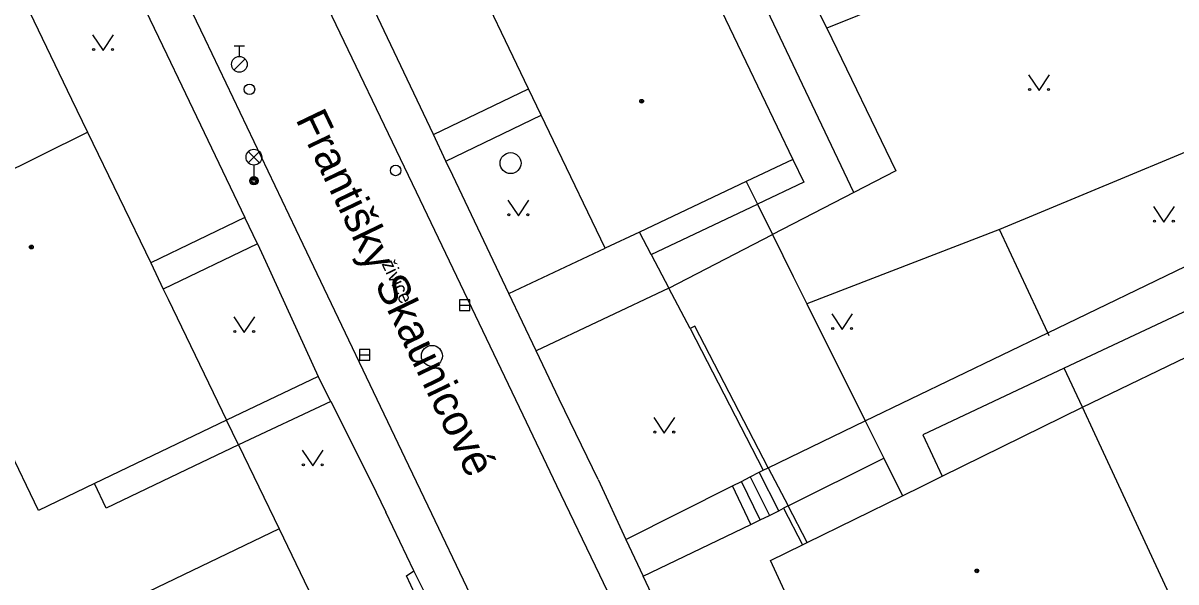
# Model space of a CAD drawing. Extents: x -595546 to -593986, y -1160845 to -1159202.
# Drawn here: x -595488.4 to -595433.4, y -1159921.8 to -1159895.1 of the extents above; entities that cross this region are included whole.
import ezdxf

# ---------------------------------------------------------------- set-up
doc = ezdxf.new("R2010")
doc.units = 0
for name, color, linetype in [('DOP - kresba z DSPS bez souradnic', 7, 'Continuous'), ('DOP - rozhrani ploch obecne', 7, 'Continuous'), ('Level 27', 7, 'Continuous'), ('Level 28', 7, 'Continuous'), ('Level 33', 7, 'Continuous'), ('Level 36', 7, 'Continuous'), ('Level 39', 7, 'Continuous'), ('Nazvy ulic', 7, 'Continuous'), ('TM - budovy zdene_ betonove - VP', 7, 'Continuous'), ('TM - chodniky - VP', 7, 'Continuous'), ('TM - komunikace - VP', 7, 'Continuous'), ('TM - letecke snimky - pomocna linie', 7, 'Continuous'), ('TM - plot drateny_ kovovy - VP', 7, 'Continuous'), ('TM - plot dreveny - VP', 7, 'Continuous'), ('TM - podezdivka plotu - VP', 7, 'Continuous'), ('TM - pomocna konstrukcni linie', 7, 'Continuous'), ('TM - popis povrchu', 7, 'Continuous'), ('TM - rozhrani mezi zpev. plochami mezi sebou - VP', 7, 'Continuous'), ('TM - rozhrani ploch obecne - VP', 7, 'Continuous'), ('TM - schody - VP', 7, 'Continuous'), ('TM - vjezd na pozemek', 7, 'Continuous')]:
    doc.layers.add(name, color=color, linetype=linetype)

msp = doc.modelspace()

# ---------------------------------------------------------------- linework, layer by layer
at = {"layer": 'DOP - kresba z DSPS bez souradnic'}
for points in [[(-595448.77, -1159903.21), (-595456.4, -1159887.15)], [(-595451.68, -1159901.63), (-595451.16, -1159902.71)], [(-595451.16, -1159902.71), (-595453.37, -1159903.76)]]:
    msp.add_lwpolyline(points, dxfattribs=at)
at = {"layer": 'DOP - rozhrani ploch obecne'}
for points in [[(-595454.62, -1159886.3), (-595450.06, -1159895.37)], [(-595439.74, -1159891.22), (-595450.06, -1159895.37)], [(-595450.06, -1159895.37), (-595446.77, -1159902.18)], [(-595427.54, -1159899.03), (-595441.82, -1159904.98)], [(-595446.77, -1159902.18), (-595448.77, -1159903.21)], [(-595448.77, -1159903.21), (-595452.65, -1159905.22)], [(-595441.82, -1159904.98), (-595451.01, -1159908.51)], [(-595439.53, -1159909.9), (-595441.82, -1159904.98)], [(-595439.46, -1159910.05), (-595439.53, -1159909.9)], [(-595437.87, -1159913.45), (-595438.74, -1159911.59)], [(-595476.18, -1159919.24), (-595493.21, -1159927.42)]]:
    msp.add_lwpolyline(points, dxfattribs=at)
at = {"layer": 'Level 27'}
for p, q in [((-595467.58, -1159908.58), (-595467.08, -1159908.58)), ((-595472.35, -1159910.95), (-595471.85, -1159910.95))]:
    msp.add_line(p, q, dxfattribs=at)
for points in [[(-595467.58, -1159908.83), (-595467.08, -1159908.83), (-595467.08, -1159908.33), (-595467.58, -1159908.33)], [(-595472.35, -1159911.2), (-595471.85, -1159911.2), (-595471.85, -1159910.7), (-595472.35, -1159910.7)]]:
    msp.add_lwpolyline(points, close=True, dxfattribs=at)
for centre in [(-595465.14, -1159901.81), (-595468.89, -1159911)]:
    msp.add_circle(centre, 0.5, dxfattribs=at)
at = {"layer": 'Level 28'}
for p, q in [((-595478.32, -1159896.225), (-595477.82, -1159896.225)), ((-595478.07, -1159896.725), (-595478.07, -1159896.225)), ((-595478.328, -1159897.372), (-595477.798, -1159896.842))]:
    msp.add_line(p, q, dxfattribs=at)
for centre, radius in [((-595478.07, -1159897.1), 0.375), ((-595477.59, -1159898.29), 0.25), ((-595470.62, -1159902.16), 0.25)]:
    msp.add_circle(centre, radius, dxfattribs=at)
at = {"layer": 'Level 33'}
for p, q in [((-595477.645, -1159901.79), (-595477.115, -1159901.26)), ((-595477.645, -1159901.26), (-595477.115, -1159901.79)), ((-595477.38, -1159901.9), (-595477.38, -1159902.65))]:
    msp.add_line(p, q, dxfattribs=at)
for centre, radius in [((-595477.38, -1159901.525), 0.375), ((-595477.38, -1159902.65), 0.2), ((-595477.38, -1159902.65), 0.145), ((-595477.38, -1159902.65), 0.0876)]:
    msp.add_circle(centre, radius, dxfattribs=at)
at = {"layer": 'Level 36'}
for points in [[(-595485.07, -1159895.69), (-595484.57, -1159896.44), (-595484.07, -1159895.69)], [(-595440.44, -1159897.6), (-595439.94, -1159898.35), (-595439.44, -1159897.6)], [(-595465.27, -1159903.57), (-595464.77, -1159904.32), (-595464.27, -1159903.57)], [(-595434.49, -1159903.88), (-595433.99, -1159904.63), (-595433.49, -1159903.88)], [(-595478.34, -1159909.14), (-595477.84, -1159909.89), (-595477.34, -1159909.14)], [(-595449.83, -1159908.99), (-595449.33, -1159909.74), (-595448.83, -1159908.99)], [(-595458.31, -1159913.93), (-595457.81, -1159914.68), (-595457.31, -1159913.93)], [(-595475.07, -1159915.49), (-595474.57, -1159916.24), (-595474.07, -1159915.49)]]:
    msp.add_lwpolyline(points, dxfattribs=at)
for centre in [(-595485.02, -1159896.39), (-595484.121, -1159896.39), (-595440.39, -1159898.3), (-595439.491, -1159898.3), (-595465.22, -1159904.27), (-595464.321, -1159904.27), (-595434.44, -1159904.58), (-595433.541, -1159904.58), (-595478.29, -1159909.84), (-595477.391, -1159909.84), (-595449.78, -1159909.69), (-595448.881, -1159909.69), (-595458.26, -1159914.63), (-595457.361, -1159914.63), (-595475.02, -1159916.19), (-595474.121, -1159916.19)]:
    msp.add_circle(centre, 0.05, dxfattribs=at)
at = {"layer": 'Level 39'}
for centre, radius in [((-595458.89, -1159898.86), 0.09), ((-595458.89, -1159898.86), 0.0398), ((-595487.99, -1159905.81), 0.09), ((-595487.99, -1159905.81), 0.0398), ((-595442.91, -1159921.25), 0.09), ((-595442.91, -1159921.25), 0.0398)]:
    msp.add_circle(centre, radius, dxfattribs=at)
at = {"layer": 'TM - budovy zdene_ betonove - VP'}
for points in [[(-595458.21, -1159888.02), (-595453.92, -1159896.96)], [(-595464.28, -1159898.27), (-595467.23, -1159892.12)], [(-595488.27, -1159894.2), (-595486.07, -1159898.76)], [(-595453.92, -1159896.96), (-595451.68, -1159901.63)], [(-595463.68, -1159899.53), (-595464.28, -1159898.27)], [(-595486.07, -1159898.76), (-595485.31, -1159900.34)], [(-595463.1, -1159900.74), (-595463.68, -1159899.53)], [(-595494.2, -1159904.74), (-595485.31, -1159900.34)], [(-595485.31, -1159900.34), (-595482.3, -1159906.57)], [(-595460.63, -1159905.87), (-595463.1, -1159900.74)], [(-595451.68, -1159901.63), (-595453.9, -1159902.68)], [(-595453.9, -1159902.68), (-595459, -1159905.1)], [(-595459, -1159905.1), (-595460.63, -1159905.87)], [(-595482.3, -1159906.57), (-595481.7, -1159907.82)], [(-595481.7, -1159907.82), (-595481.47, -1159908.29)], [(-595481.47, -1159908.29), (-595478.68, -1159914.07)], [(-595437.87, -1159913.45), (-595432, -1159910.62)], [(-595487.65, -1159918.37), (-595490.68, -1159912.07)], [(-595444.56, -1159916.74), (-595437.87, -1159913.45)], [(-595437.29, -1159914.72), (-595437.87, -1159913.45)], [(-595478.68, -1159914.07), (-595484.98, -1159917.09)], [(-595433.62, -1159922.58), (-595437.29, -1159914.72)], [(-595445.52, -1159917.21), (-595444.56, -1159916.74)], [(-595484.98, -1159917.09), (-595487.65, -1159918.37)], [(-595446.46, -1159917.67), (-595445.52, -1159917.21)], [(-595451, -1159919.9), (-595446.46, -1159917.67)], [(-595452.75, -1159920.76), (-595451.22, -1159920.01)], [(-595451.22, -1159920.01), (-595451, -1159919.9)], [(-595451.23, -1159924.02), (-595452.75, -1159920.76)]]:
    msp.add_lwpolyline(points, dxfattribs=at)
at = {"layer": 'TM - chodniky - VP'}
for points in [[(-595483.74, -1159892.02), (-595481.53, -1159896.63)], [(-595468.82, -1159900.45), (-595471.79, -1159894.2)], [(-595481.53, -1159896.63), (-595480.82, -1159898.13)], [(-595480.82, -1159898.13), (-595477.81, -1159904.4)], [(-595468.82, -1159900.45), (-595464.28, -1159898.27)], [(-595468.22, -1159901.71), (-595463.68, -1159899.53)], [(-595467.89, -1159902.4), (-595468.22, -1159901.71)], [(-595465.22, -1159908.03), (-595467.89, -1159902.4)], [(-595458.44, -1159906.16), (-595453.37, -1159903.76)], [(-595477.81, -1159904.4), (-595482.3, -1159906.57)], [(-595457.6, -1159907.77), (-595452.65, -1159905.22)], [(-595477.21, -1159905.66), (-595481.7, -1159907.82)], [(-595477.21, -1159905.66), (-595476.82, -1159906.48)], [(-595465.22, -1159908.03), (-595460.63, -1159905.87)], [(-595476.82, -1159906.48), (-595474.31, -1159911.98)], [(-595457.6, -1159907.77), (-595463.92, -1159910.76)], [(-595462.83, -1159913.06), (-595463.92, -1159910.76)], [(-595474.31, -1159911.98), (-595478.68, -1159914.07)], [(-595460.97, -1159916.89), (-595462.83, -1159913.06)], [(-595473.71, -1159913.18), (-595478.11, -1159915.24)], [(-595473.71, -1159913.18), (-595471.78, -1159917.01)], [(-595454.56, -1159917.19), (-595454.13, -1159916.98), (-595453.71, -1159916.76), (-595453.28, -1159916.55), (-595453.09, -1159916.45)], [(-595453.09, -1159916.45), (-595452.86, -1159916.33)], [(-595471.78, -1159917.01), (-595471.09, -1159918.45)], [(-595460.97, -1159916.89), (-595459.65, -1159919.75)], [(-595459.65, -1159919.75), (-595454.56, -1159917.19)], [(-595469.76, -1159921.24), (-595471.09, -1159918.45)], [(-595453.68, -1159919.04), (-595453.24, -1159918.82), (-595452.79, -1159918.6), (-595452.35, -1159918.38), (-595452.13, -1159918.26)], [(-595451.91, -1159918.15), (-595452.13, -1159918.26)], [(-595458.82, -1159921.5), (-595453.68, -1159919.04)], [(-595468.87, -1159924.15), (-595470.11, -1159921.48), (-595469.76, -1159921.24)], [(-595456.46, -1159926.47), (-595458.82, -1159921.5)]]:
    msp.add_lwpolyline(points, dxfattribs=at)
at = {"layer": 'TM - komunikace - VP'}
for points in [[(-595492.93, -1159868.41), (-595491.81, -1159870.74), (-595488.9, -1159876.79), (-595482.66, -1159889.77), (-595479.72, -1159895.88), (-595475.04, -1159905.67), (-595470, -1159916.22), (-595469.08, -1159918.14), (-595467.06, -1159922.38), (-595461.08, -1159934.89), (-595457.48, -1159942.42)], [(-595451.92, -1159940.17), (-595455.37, -1159932.98), (-595460.88, -1159921.46), (-595462.93, -1159917.19), (-595464.54, -1159913.82), (-595469.63, -1159903.19), (-595474.22, -1159893.61), (-595477.04, -1159887.71), (-595483.43, -1159874.26), (-595486.24, -1159868.35), (-595486.33, -1159868.17)]]:
    msp.add_lwpolyline(points, dxfattribs=at)
at = {"layer": 'TM - letecke snimky - pomocna linie'}
for points in [[(-595453.9, -1159902.68), (-595453.37, -1159903.76)], [(-595439.53, -1159909.9), (-595425.44, -1159903.1)], [(-595453.37, -1159903.76), (-595452.65, -1159905.22)], [(-595452.65, -1159905.22), (-595451.66, -1159907.21)], [(-595451.66, -1159907.21), (-595451.01, -1159908.51)], [(-595451.01, -1159908.51), (-595448.23, -1159914.1)], [(-595432, -1159910.62), (-595432.81, -1159908.8), (-595438.74, -1159911.59)], [(-595448.23, -1159914.1), (-595439.53, -1159909.9)], [(-595438.74, -1159911.59), (-595445.48, -1159914.76), (-595444.56, -1159916.74)], [(-595452.86, -1159916.33), (-595448.23, -1159914.1)], [(-595448.23, -1159914.1), (-595447.35, -1159915.87)], [(-595451.91, -1159918.15), (-595447.35, -1159915.87)], [(-595447.35, -1159915.87), (-595446.46, -1159917.67)]]:
    msp.add_lwpolyline(points, dxfattribs=at)
at = {"layer": 'TM - plot drateny_ kovovy - VP'}
for points in [[(-595456.58, -1159909.7), (-595457.6, -1159907.77)], [(-595456.36, -1159909.59), (-595456.58, -1159909.7)], [(-595452.86, -1159916.33), (-595456.36, -1159909.59)], [(-595478.11, -1159915.24), (-595476.18, -1159919.24)], [(-595451, -1159919.9), (-595451.91, -1159918.15)], [(-595476.18, -1159919.24), (-595473.98, -1159923.81)]]:
    msp.add_lwpolyline(points, dxfattribs=at)
at = {"layer": 'TM - plot dreveny - VP'}
msp.add_lwpolyline([(-595458.44, -1159906.16), (-595459, -1159905.1)], dxfattribs=at)
at = {"layer": 'TM - podezdivka plotu - VP'}
for points in [[(-595456.58, -1159909.7), (-595453.09, -1159916.45)], [(-595452.13, -1159918.26), (-595451.22, -1159920.01)]]:
    msp.add_lwpolyline(points, dxfattribs=at)
at = {"layer": 'TM - pomocna konstrukcni linie'}
msp.add_lwpolyline([(-595453.68, -1159919.04), (-595454.56, -1159917.19)], dxfattribs=at)
at = {"layer": 'TM - rozhrani mezi zpev. plochami mezi sebou - VP'}
for points in [[(-595468.22, -1159901.71), (-595468.82, -1159900.45)], [(-595477.21, -1159905.66), (-595477.81, -1159904.4)], [(-595463.92, -1159910.76), (-595465.22, -1159908.03)], [(-595473.71, -1159913.18), (-595474.31, -1159911.98)]]:
    msp.add_lwpolyline(points, dxfattribs=at)
at = {"layer": 'TM - rozhrani ploch obecne - VP'}
for points in [[(-595478.11, -1159915.24), (-595480.6, -1159916.43), (-595484.42, -1159918.26)], [(-595484.42, -1159918.26), (-595484.98, -1159917.09)], [(-595459.65, -1159919.75), (-595458.82, -1159921.5)], [(-595469.04, -1159922.67), (-595469.76, -1159921.24)]]:
    msp.add_lwpolyline(points, dxfattribs=at)
at = {"layer": 'TM - schody - VP'}
for points in [[(-595453.24, -1159918.82), (-595454.13, -1159916.98)], [(-595453.71, -1159916.76), (-595452.79, -1159918.6)], [(-595452.35, -1159918.38), (-595453.28, -1159916.55)], [(-595453.68, -1159919.04), (-595454.56, -1159917.19)]]:
    msp.add_lwpolyline(points, dxfattribs=at)
at = {"layer": 'TM - vjezd na pozemek'}
for points in [[(-595458.44, -1159906.16), (-595457.6, -1159907.77)], [(-595478.11, -1159915.24), (-595478.68, -1159914.07)], [(-595452.86, -1159916.33), (-595451.91, -1159918.15)]]:
    msp.add_lwpolyline(points, dxfattribs=at)

# ---------------------------------------------------------------- texts
at = {"layer": 'Nazvy ulic'}
msp.add_text('Františky Skaunicové', height=1.5, rotation=295.6821, dxfattribs=at).set_placement((-595475.41, -1159899.716))
at = {"layer": 'TM - popis povrchu'}
msp.add_text('živice', height=0.65, rotation=295.5519, dxfattribs=at).set_placement((-595471.3, -1159906.61))

doc.saveas('drawing.dxf')
